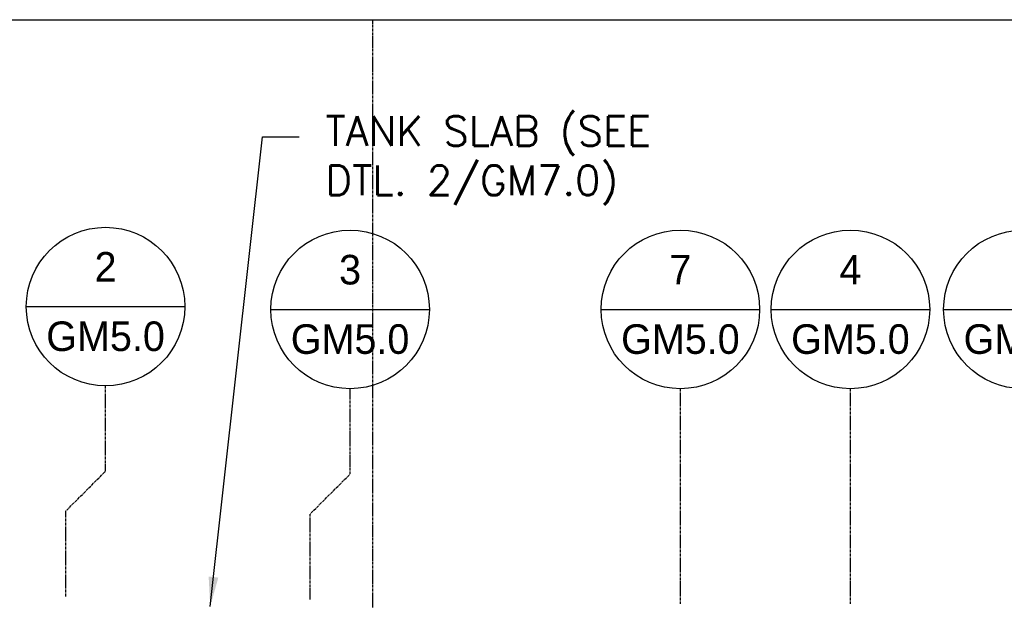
# Model space of a CAD drawing. Extents: x -169 to 6736, y -208 to 3022.
# Tile 390 of 656: x 1626 to 1826, y 986 to 1104. Entities that reach past the tile are written whole.
import ezdxf
from ezdxf.enums import TextEntityAlignment as Align

# ---------------------------------------------------------------- set-up
doc = ezdxf.new("R2010")
doc.units = 0
doc.header["$MEASUREMENT"] = 0
doc.linetypes.add('CENTER1', pattern=[0.6625, 0.5, -0.075, 0.0125, -0.075])
doc.layers.get('0').update_dxf_attribs({"color": 255, "linetype": 'CONTINUOUS'})
for name, color, linetype in [('CENTERLINE', 3, 'CENTER1'), ('FREEZE-LINES', 8, 'CONTINUOUS'), ('FREEZE-OUTLINE-TITLES', 60, 'CONTINUOUS'), ('TAG', 3, 'CONTINUOUS'), ('TEXT', 3, 'CONTINUOUS')]:
    doc.layers.add(name, color=color, linetype=linetype)
doc.styles.add('SIMPFRAC', font='simpfrac')
doc.styles.add('SIMPLEX', font='simplex')
doc.dimstyles.new('DIM64', dxfattribs={"dimscale": 64, "dimtxt": 0.09375, "dimasz": 0.09375, "dimexe": 0.0625, "dimexo": 0.0625, "dimgap": 0.046875, "dimtad": 1, "dimdec": 4, "dimzin": 3, "dimdsep": 46, "dimlunit": 4, "dimtxsty": 'SIMPLEX', "dimcen": 0, "dimclrd": 256, "dimclre": 256, "dimclrt": 256, "dimadec": 0, "dimazin": 0, "dimtfac": 1, "dimtdec": 4, "dimtmove": 0, "dimatfit": 3, "dimfxl": 1, "dimfrac": 2, "dimtolj": 1, "dimtzin": 0, "dimarcsym": 0})

# ---------------------------------------------------------------- blocks, each defined once
blk = doc.blocks.new('KEY-DETAIL')
blk.add_line((-0.1911, 0), (0.1911, 0))
blk.add_circle((0, 0), 0.1911)
at = {"style": 'SIMPFRAC'}
for tag, p in [('DETAIL', (0, 0.1314)), ('SHEET', (0, -0.0358))]:
    blk.add_attdef(tag, text='', height=0.0781, dxfattribs=at).set_placement(p, align=Align.TOP_CENTER)

msp = doc.modelspace()

# ---------------------------------------------------------------- linework, layer by layer
at = {"layer": 'CENTERLINE'}
for p, q in [((1760.40447, 985.51471), (1760.40447, 1029.15474)), ((1794.90552, 985.51471), (1794.90552, 1029.15474))]:
    msp.add_line(p, q, dxfattribs=at)
at = {"layer": 'CENTERLINE', "flags": 128}
for points in [[(1635.66019, 986.99979), (1635.66019, 1004.31937), (1643.74918, 1012.40836), (1643.74918, 1029.72794)], [(1685.28156, 986.42659), (1685.28156, 1003.74617), (1693.37055, 1011.83516), (1693.37055, 1029.15474)]]:
    msp.add_lwpolyline(points, dxfattribs=at)
at = {"layer": 'FREEZE-LINES', "color": 8, "linetype": 'CENTER1'}
msp.add_line((1697.99403, 564.00736), (1697.99403, 1104.00736), dxfattribs=at)
at = {"layer": 'FREEZE-OUTLINE-TITLES', "linetype": 'Continuous'}
msp.add_lwpolyline([(1175.99403, 1104.01471), (2219.99403, 1104.01471), (2219.99403, 564.00736), (1175.99403, 564.00736)], close=True, dxfattribs=at)

# ---------------------------------------------------------------- block references
at = {"layer": 'TAG'}
ref = msp.add_blockref('KEY-DETAIL', (1643.74918, 1045.81693), dxfattribs=dict(at, xscale=84.17985725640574, yscale=84.17985725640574, zscale=84.17985725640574))
ref.add_attrib('SHEET', 'GM5.0', dxfattribs={"height": 6, "style": 'SIMPFRAC'}).set_placement((1643.74918, 1042.80024), align=Align.TOP_CENTER)
ref.add_attrib('DETAIL', '2', dxfattribs={"layer": '0', "height": 6, "style": 'SIMPFRAC'}).set_placement((1643.74918, 1056.87811), align=Align.TOP_CENTER)
ref = msp.add_blockref('KEY-DETAIL', (1693.37055, 1045.24373), dxfattribs=dict(at, xscale=84.17985725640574, yscale=84.17985725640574, zscale=84.17985725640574))
ref.add_attrib('SHEET', 'GM5.0', dxfattribs={"height": 6, "style": 'SIMPFRAC'}).set_placement((1693.37055, 1042.22704), align=Align.TOP_CENTER)
ref.add_attrib('DETAIL', '3', dxfattribs={"layer": '0', "height": 6, "style": 'SIMPFRAC'}).set_placement((1693.37055, 1056.30491), align=Align.TOP_CENTER)
ref = msp.add_blockref('KEY-DETAIL', (1760.40447, 1045.24373), dxfattribs=dict(at, xscale=84.17985725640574, yscale=84.17985725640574, zscale=84.17985725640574))
ref.add_attrib('SHEET', 'GM5.0', dxfattribs={"height": 6, "style": 'SIMPFRAC'}).set_placement((1760.40447, 1042.22704), align=Align.TOP_CENTER)
ref.add_attrib('DETAIL', '7', dxfattribs={"layer": '0', "height": 6, "style": 'SIMPFRAC'}).set_placement((1760.40447, 1056.30491), align=Align.TOP_CENTER)
ref = msp.add_blockref('KEY-DETAIL', (1794.90552, 1045.24373), dxfattribs=dict(at, xscale=84.17985725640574, yscale=84.17985725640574, zscale=84.17985725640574))
ref.add_attrib('SHEET', 'GM5.0', dxfattribs={"height": 6, "style": 'SIMPFRAC'}).set_placement((1794.90552, 1042.22704), align=Align.TOP_CENTER)
ref.add_attrib('DETAIL', '4', dxfattribs={"layer": '0', "height": 6, "style": 'SIMPFRAC'}).set_placement((1794.90552, 1056.30491), align=Align.TOP_CENTER)
ref = msp.add_blockref('KEY-DETAIL', (1829.91416, 1045.24373), dxfattribs=dict(at, xscale=84.17985725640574, yscale=84.17985725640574, zscale=84.17985725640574))
ref.add_attrib('SHEET', 'GM5.0', dxfattribs={"height": 6, "style": 'SIMPFRAC'}).set_placement((1829.91416, 1042.22704), align=Align.TOP_CENTER)
ref.add_attrib('DETAIL', '2', dxfattribs={"layer": '0', "height": 6, "style": 'SIMPFRAC'}).set_placement((1829.91416, 1056.30491), align=Align.TOP_CENTER)

# ---------------------------------------------------------------- texts
at = {"layer": 'TEXT', "insert": (1688.38063, 1084.4339), "char_height": 6, "width": 89.508234, "attachment_point": 1, "style": 'SIMPLEX'}
msp.add_mtext('TANK SLAB (SEE DTL. 2/GM7.0)', dxfattribs=at)

# ---------------------------------------------------------------- leaders
at = {"layer": 'TEXT'}
msp.add_leader([(1664.99039, 984.98081), (1675.56767, 1080.23882), (1683.06813, 1080.23882)], dimstyle='DIM64', dxfattribs=at)

doc.saveas('drawing.dxf')
